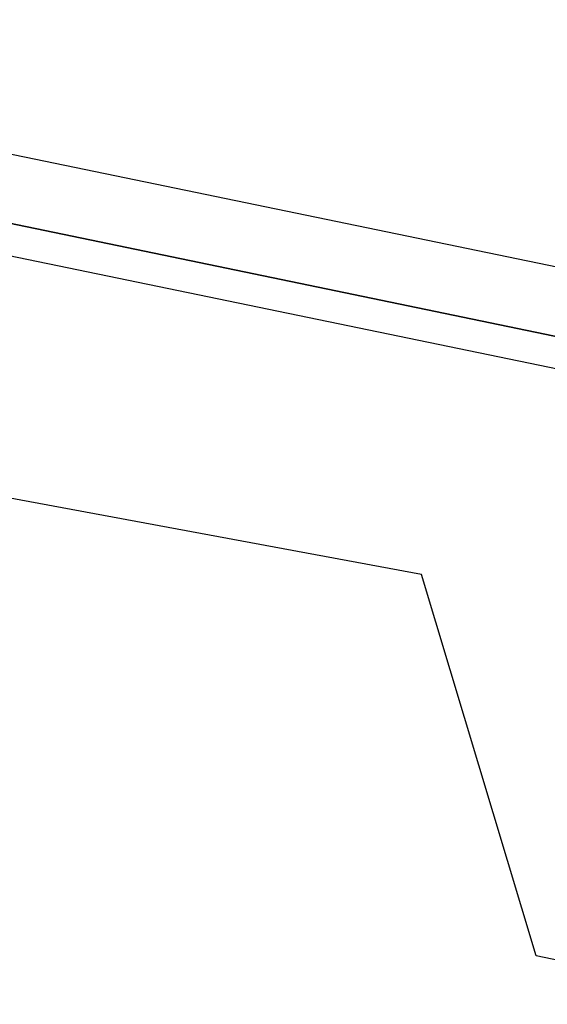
# Model space of a CAD drawing. Header units: feet. Extents: x -79 to 198, y -22 to 181.
# Tile 786 of 982: x 111.112 to 111.333, y 151.197 to 151.61. Entities that reach past the tile are written whole.
import ezdxf

# ---------------------------------------------------------------- set-up
doc = ezdxf.new("R2010")
doc.units = ezdxf.units.FT
doc.layers.add('A-AREA-UNIDAD', color=30, linetype='CONTINUOUS')
doc.layers.add('A-LINEA', color=7, linetype='CONTINUOUS')

msp = doc.modelspace()

# ---------------------------------------------------------------- linework, layer by layer
at = {"layer": 'A-AREA-UNIDAD'}
msp.add_lwpolyline([(122.848, 148.0889), (115.808, 150.2578), (115.2, 150.2578), (115.168, 150.4178), (111.328, 151.2178), (111.28, 151.3778), (104, 152.7289), (99.072, 153.3689), (92.192, 153.9022), (87.92, 153.9733), (87.92, 152.7289), (87.2, 149.8133), (91.36, 148.8889), (91.52, 148.5333), (92.672, 148.4089), (92.72, 147.2889), (92.512, 146.4889), (94.848, 146.0622), (96.96, 145.4222), (97.088, 143.9822), (93.088, 127.1644), (96.32, 126.4178)], dxfattribs=at)
at = {"layer": 'A-LINEA'}
for points in [[(107.7067, 152.2578), (111.5733, 151.4578), (111.5733, 151.4311), (111.56, 151.4311), (107.7067, 152.2311), (107.7067, 152.2444), (107.7067, 152.2578)], [(107.7067, 152.2578), (111.5733, 151.4578), (111.5733, 151.4311), (111.56, 151.4311), (107.7067, 152.2311), (107.7067, 152.2444), (107.7067, 152.2578)], [(107.6933, 152.2311), (107.7067, 152.2311), (111.56, 151.4311), (111.56, 151.4178), (107.6933, 152.2178), (107.6933, 152.2311)], [(107.6933, 152.2311), (107.7067, 152.2311), (111.56, 151.4311), (111.56, 151.4178), (107.6933, 152.2178), (107.6933, 152.2311)]]:
    msp.add_lwpolyline(points, dxfattribs=at)

doc.saveas('drawing.dxf')
